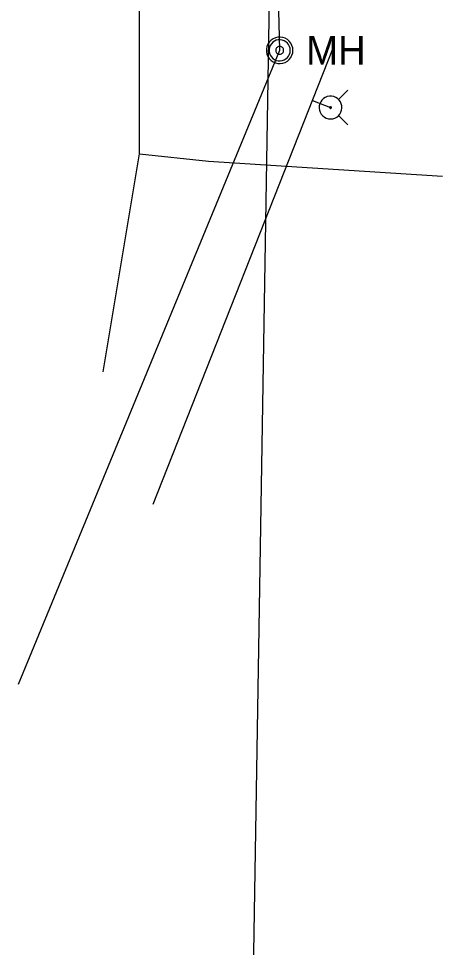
# Model space of a CAD drawing. Extents: x 596028 to 606371, y 330010 to 403088.
# Drawn here: x 603838.1 to 603935.8, y 337694 to 337908.1 of the extents above; entities that cross this region are included whole.
import ezdxf

# ---------------------------------------------------------------- set-up
doc = ezdxf.new("R2010")
doc.units = 0
for name, color, linetype in [('E_UTL_G_UG', 7, 'Continuous'), ('E_UTL_SAN', 7, 'Continuous'), ('E_UTL_SAN_MH', 7, 'Continuous'), ('E_UTL_SAN_UG', 7, 'Continuous'), ('E_UTL_SAN_UG_MMSD', 7, 'Continuous'), ('E_UTL_W_UG', 7, 'Continuous'), ('E_UTL_WHydrant', 7, 'Continuous')]:
    doc.layers.add(name, color=color, linetype=linetype)

# ---------------------------------------------------------------- blocks, each defined once
blk = doc.blocks.new('ACAD_PROXY_ENTITY_12')
at = {"layer": 'E_UTL_SAN'}
for points in [[(1841881.85, 1030282.67), (1841881.68, 1030284.44), (1841881.18, 1030286.13), (1841880.37, 1030287.71), (1841879.28, 1030289.1), (1841877.94, 1030290.26), (1841876.41, 1030291.15), (1841874.73, 1030291.72), (1841872.98, 1030291.98), (1841871.21, 1030291.89), (1841869.49, 1030291.47), (1841867.88, 1030290.74), (1841866.44, 1030289.71), (1841865.22, 1030288.43), (1841864.26, 1030286.94), (1841863.6, 1030285.3), (1841863.27, 1030283.56), (1841863.27, 1030281.79), (1841863.6, 1030280.05), (1841864.26, 1030278.41), (1841865.22, 1030276.92), (1841866.44, 1030275.63), (1841867.88, 1030274.61), (1841869.49, 1030273.87), (1841871.21, 1030273.45), (1841872.98, 1030273.37), (1841874.73, 1030273.62), (1841876.41, 1030274.2), (1841877.94, 1030275.09), (1841879.28, 1030276.25), (1841880.37, 1030277.64), (1841881.18, 1030279.21), (1841881.68, 1030280.91), (1841881.85, 1030282.67)], [(1841879.99, 1030282.67), (1841879.85, 1030284.08), (1841879.45, 1030285.44), (1841878.8, 1030286.7), (1841877.93, 1030287.81), (1841876.86, 1030288.74), (1841875.63, 1030289.45), (1841874.29, 1030289.91), (1841872.89, 1030290.12), (1841871.48, 1030290.05), (1841870.1, 1030289.71), (1841868.81, 1030289.13), (1841867.66, 1030288.3), (1841866.68, 1030287.28), (1841865.91, 1030286.09), (1841865.39, 1030284.77), (1841865.12, 1030283.38), (1841865.12, 1030281.97), (1841865.39, 1030280.57), (1841865.91, 1030279.26), (1841866.68, 1030278.07), (1841867.66, 1030277.04), (1841868.81, 1030276.22), (1841870.1, 1030275.63), (1841871.48, 1030275.3), (1841872.89, 1030275.23), (1841874.29, 1030275.43), (1841875.63, 1030275.9), (1841876.86, 1030276.6), (1841877.93, 1030277.53), (1841878.8, 1030278.65), (1841879.45, 1030279.9), (1841879.85, 1030281.26), (1841879.99, 1030282.67)], [(1841875.33, 1030282.67), (1841875.28, 1030283.2), (1841875.13, 1030283.71), (1841874.89, 1030284.18), (1841874.56, 1030284.6), (1841874.16, 1030284.95), (1841873.7, 1030285.21), (1841873.2, 1030285.39), (1841872.67, 1030285.46), (1841872.14, 1030285.44), (1841871.62, 1030285.31), (1841871.14, 1030285.09), (1841870.71, 1030284.78), (1841870.34, 1030284.4), (1841870.05, 1030283.95), (1841869.86, 1030283.46), (1841869.76, 1030282.94), (1841869.76, 1030282.41), (1841869.86, 1030281.89), (1841870.05, 1030281.39), (1841870.34, 1030280.95), (1841870.71, 1030280.56), (1841871.14, 1030280.25), (1841871.62, 1030280.03), (1841872.14, 1030279.91), (1841872.67, 1030279.88), (1841873.2, 1030279.96), (1841873.7, 1030280.13), (1841874.16, 1030280.4), (1841874.56, 1030280.75), (1841874.89, 1030281.16), (1841875.13, 1030281.63), (1841875.28, 1030282.14), (1841875.33, 1030282.67)]]:
    blk.add_lwpolyline(points, dxfattribs=at)
blk.add_text('MH', height=20.117, dxfattribs=at).set_placement((1841891.16, 1030272.61))
blk = doc.blocks.new('ACAD_PROXY_ENTITY_13')
at = {"layer": 'E_UTL_WHydrant'}
for points in [[(1844020.51, 1030441.91), (1844027.04, 1030448.45)], [(1844014.92, 1030428.33), (1844016.43, 1030428.47), (1844017.89, 1030428.9), (1844019.24, 1030429.6), (1844020.43, 1030430.54), (1844021.43, 1030431.69), (1844022.19, 1030433), (1844022.68, 1030434.44), (1844022.9, 1030435.94), (1844022.83, 1030437.46), (1844022.47, 1030438.94), (1844021.84, 1030440.32), (1844020.96, 1030441.56), (1844019.86, 1030442.61), (1844018.58, 1030443.43), (1844017.17, 1030443.99), (1844015.68, 1030444.28), (1844014.16, 1030444.28), (1844012.66, 1030443.99), (1844011.25, 1030443.43), (1844009.97, 1030442.61), (1844008.87, 1030441.56), (1844007.99, 1030440.32), (1844007.36, 1030438.94), (1844007, 1030437.46), (1844006.93, 1030435.94), (1844007.15, 1030434.44), (1844007.64, 1030433), (1844008.4, 1030431.69), (1844009.4, 1030430.54), (1844010.59, 1030429.6), (1844011.94, 1030428.9), (1844013.4, 1030428.47), (1844014.92, 1030428.33)], [(1844014.92, 1030435.71), (1844015.03, 1030435.72), (1844015.14, 1030435.76), (1844015.25, 1030435.81), (1844015.34, 1030435.88), (1844015.41, 1030435.97), (1844015.47, 1030436.07), (1844015.51, 1030436.18), (1844015.53, 1030436.3), (1844015.52, 1030436.41), (1844015.49, 1030436.52), (1844015.45, 1030436.63), (1844015.38, 1030436.72), (1844015.29, 1030436.8), (1844015.2, 1030436.87), (1844015.09, 1030436.91), (1844014.97, 1030436.93), (1844014.86, 1030436.93), (1844014.74, 1030436.91), (1844014.64, 1030436.87), (1844014.54, 1030436.8), (1844014.45, 1030436.72), (1844014.39, 1030436.63), (1844014.34, 1030436.52), (1844014.31, 1030436.41), (1844014.3, 1030436.3), (1844014.32, 1030436.18), (1844014.36, 1030436.07), (1844014.42, 1030435.97), (1844014.49, 1030435.88), (1844014.59, 1030435.81), (1844014.69, 1030435.76), (1844014.8, 1030435.72), (1844014.92, 1030435.71)], [(1844020.51, 1030430.73), (1844027.04, 1030424.2)]]:
    blk.add_lwpolyline(points, dxfattribs=at)

msp = doc.modelspace()

# ---------------------------------------------------------------- linework, layer by layer
at = {"layer": 'E_UTL_G_UG'}
for points in [[(603857.61, 337826.63), (603865.95, 337876.92), (603866.02, 337966.94), (603882.73, 337968.38), (603883.92, 338010.64)], [(603865.95, 337876.92), (603881.93, 337875.2), (603935.84, 337871.78)]]:
    msp.add_lwpolyline(points, dxfattribs=at)
at = {"layer": 'E_UTL_SAN_UG'}
for p, q in [((603898.31, 337900.75), (603895.55, 338024.99)), ((603838.09, 337754.66), (603898.31, 337900.75))]:
    msp.add_line(p, q, dxfattribs=at)
at = {"layer": 'E_UTL_SAN_UG_MMSD'}
msp.add_lwpolyline([(603886.8, 337355.91), (603897.65, 338015.63)], dxfattribs=at)
at = {"layer": 'E_UTL_W_UG'}
for p, q in [((603869.13, 337796.16), (603910.57, 337901.11)), ((603905.87, 337889.19), (603910.05, 337887.54))]:
    msp.add_line(p, q, dxfattribs=at)

# ---------------------------------------------------------------- block references
at = {"layer": 'E_UTL_SAN_MH', "xscale": 0.32808333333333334, "yscale": 0.32808333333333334}
msp.add_blockref('ACAD_PROXY_ENTITY_12', (-389.37, -117.83), dxfattribs=at)
at = {"layer": 'E_UTL_WHydrant', "xscale": 0.32808333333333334, "yscale": 0.32808333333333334}
msp.add_blockref('ACAD_PROXY_ENTITY_13', (-1080.52, -181.42), dxfattribs=at)

doc.saveas('drawing.dxf')
